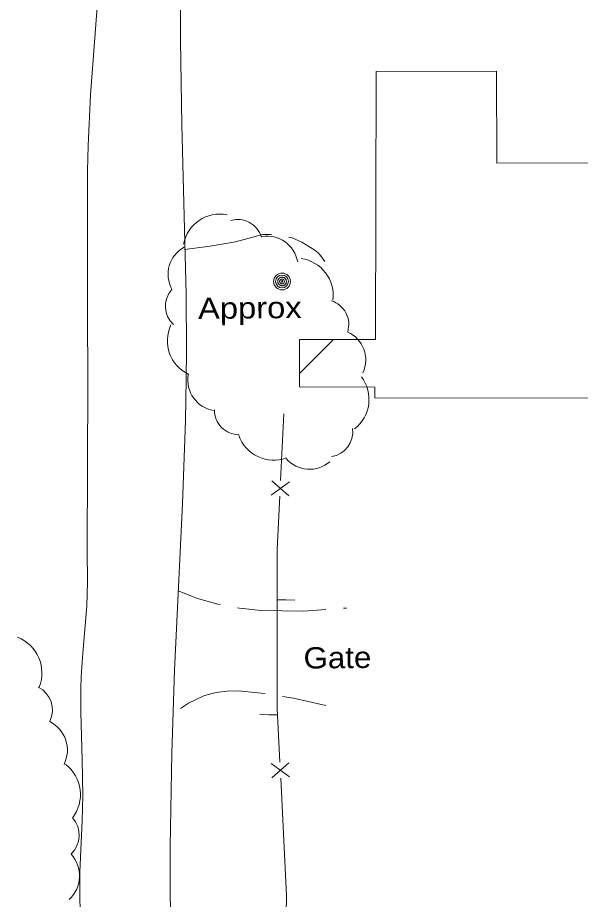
# Model space of a CAD drawing. Extents: x 2361284 to 2366480, y 6976556 to 6985346.
# Drawn here: x 2364345.7 to 2364472.7, y 6980087.8 to 6980286.6 of the extents above; entities that cross this region are included whole.
import ezdxf

# ---------------------------------------------------------------- set-up
doc = ezdxf.new("R2010")
doc.units = 0
doc.header["$LTSCALE"] = 1.9
for name, color, linetype, lineweight in [('15', 7, 'Continuous', 13), ('16', 7, 'Continuous', 13), ('3', 7, 'Continuous', 13), ('4', 7, 'Continuous', 13), ('5', 7, 'Continuous', 13), ('7', 7, 'Continuous', 13), ('9', 7, 'Continuous', 13)]:
    doc.layers.add(name, color=color, linetype=linetype, lineweight=lineweight)

msp = doc.modelspace()

# ---------------------------------------------------------------- linework, layer by layer
at = {"layer": '15'}
msp.add_line((2364419.293, 6980153.403), (2364419.922, 6980153.449), dxfattribs=at)
for points in [[(2364403.049, 6980237.723), (2364401, 6980237.683), (2364397.977, 6980236.885), (2364394.925, 6980236.066), (2364389.175, 6980235.071), (2364383.391, 6980234.316)], [(2364415.039, 6980231.598), (2364414.106, 6980232.978), (2364413.53, 6980233.592), (2364412.814, 6980234.176), (2364409.886, 6980235.958), (2364407.677, 6980236.937), (2364406.975, 6980237.11)], [(2364381.932, 6980157.349), (2364386.349, 6980155.639), (2364390.913, 6980154.333), (2364391.423, 6980154.238)], [(2364395.351, 6980153.495), (2364395.801, 6980153.409), (2364400.715, 6980152.936), (2364410.327, 6980152.747), (2364415.305, 6980153.115)], [(2364401.574, 6980134.164), (2364400.672, 6980134.306), (2364395.599, 6980134.777), (2364393.049, 6980134.743), (2364390.521, 6980134.459), (2364387.927, 6980133.783), (2364384.273, 6980132.039), (2364382.505, 6980130.792)], [(2364415.311, 6980131.484), (2364408.024, 6980133.155), (2364405.53, 6980133.541)]]:
    msp.add_lwpolyline(points, dxfattribs=at)
at = {"layer": '16'}
for centre, radius, start, end in [((2364391.386, 6980233.941), 8.367, 78.88872, 168.88872), ((2364395.44, 6980235.52), 5.575, 16.71232, 106.71232), ((2364402.063, 6980230.337), 6.976, 9.83586, 99.83586), ((2364386.672, 6980228.709), 6.976, 118.79209, 208.79209), ((2364408.611, 6980223.97), 8.367, 352.56603, 82.56603), ((2364384.651, 6980221.525), 5.575, 137.8467, 227.8467), ((2364414.895, 6980217.419), 5.575, 342.79245, 72.79245), ((2364387.912, 6980213.733), 8.367, 154.79775, 244.79775), ((2364417.321, 6980209.378), 6.976, 335.60584, 65.60584), ((2364391.124, 6980204.888), 6.976, 170.33668, 260.33668), ((2364416.663, 6980200.509), 8.367, 307.4765, 37.4765), ((2364395.735, 6980198.115), 5.575, 179.65501, 269.65501), ((2364415.782, 6980193.142), 5.575, 278.23169, 8.23169), ((2364403.512, 6980195.182), 8.367, 199.70816, 289.70816), ((2364411.607, 6980191.735), 6.976, 221.00891, 311.00891), ((2364342.57, 6980138.815), 8.659, 338.50931, 68.50931), ((2364347.827, 6980130.48), 5.769, 333.35147, 63.35147), ((2364349.758, 6980121.417), 7.219, 333.35147, 63.35147), ((2364351.257, 6980111.401), 8.659, 322.0948, 52.0948), ((2364353.872, 6980102.238), 5.769, 312.81899, 42.81899), ((2364352.501, 6980093.073), 7.219, 312.81899, 42.81899)]:
    msp.add_arc(centre, radius, start, end, dxfattribs=at)
at = {"layer": '3'}
for points in [[(2364361.454, 6980166.604), (2364361.564, 6980204.397), (2364361.541, 6980220.295), (2364361.483, 6980241.492), (2364361.531, 6980252.09), (2364361.649, 6980257.802), (2364362.213, 6980269.215), (2364363.914, 6980292.021), (2364364.633, 6980303.432), (2364365.878, 6980331.028), (2364366.329, 6980344.83), (2364366.42, 6980353.325), (2364366.355, 6980358.99), (2364366.036, 6980370.319)], [(2364382.532, 6980291.011), (2364382.479, 6980281.472), (2364382.76, 6980262.392), (2364383.742, 6980224.232), (2364383.844, 6980211.515), (2364383.798, 6980205.158), (2364383.608, 6980195.775), (2364382.916, 6980177.01), (2364381.127, 6980139.485), (2364380.511, 6980120.722), (2364380.178, 6980099.734), (2364380.165, 6980089.235), (2364380.46, 6980073.488), (2364380.931, 6980062.993), (2364381.265, 6980057.747), (2364381.904, 6980049.882), (2364382.425, 6980045.051), (2364383.805, 6980035.444), (2364387.002, 6980016.315), (2364388.296, 6980006.711), (2364389.625, 6979994.375), (2364390.212, 6979988.198)], [(2364371.581, 6979988.13), (2364370.219, 6980004.109), (2364369.678, 6980011.684), (2364369.009, 6980021.789), (2364368.584, 6980026.835), (2364367.717, 6980034.212), (2364365.433, 6980048.896), (2364362.34, 6980067.046), (2364361.029, 6980075.148), (2364360.466, 6980079.21), (2364359.876, 6980085.335), (2364359.753, 6980088.212), (2364359.793, 6980093.967), (2364360.341, 6980105.476), (2364360.46, 6980111.231), (2364360.298, 6980119.27), (2364360, 6980129.99), (2364359.981, 6980135.349), (2364360.058, 6980138.011), (2364360.424, 6980143.327), (2364361.341, 6980153.953), (2364361.513, 6980159.274), (2364361.454, 6980166.604)]]:
    msp.add_lwpolyline(points, dxfattribs=at)
at = {"layer": '4'}
for radius in [1.9, 1.442, 0.539, 0.192]:
    msp.add_circle((2364405.41, 6980227.106), radius, dxfattribs=at)
for start, end in [(174.71552, 185.96556), (163.46611, 174.71615), (185.96287, 197.21291), (152.21535, 163.46538), (197.21479, 208.46483), (140.96646, 152.21649), (208.46822, 219.71826), (129.71376, 140.96379), (219.71376, 230.96379), (118.46406, 129.71409), (107.21593, 118.46597), (95.96582, 107.21585), (84.71553, 95.96557), (73.46552, 84.71555), (62.21535, 73.46538), (50.96397, 62.214), (39.71588, 50.96591), (309.71589, 320.96592), (28.46656, 39.7166), (320.96646, 332.21649), (17.21479, 28.46483), (332.21419, 343.46422), (5.96345, 17.21348), (343.46611, 354.71615), (354.71553, 5.96557), (230.96397, 242.214), (242.21812, 253.46815), (253.46258, 264.71261), (264.71553, 275.96557), (275.96582, 287.21585), (287.21593, 298.46597), (298.46406, 309.71409)]:
    msp.add_arc((2364405.41, 6980227.106), 0.973, start, end, dxfattribs=at)
at = {"layer": '5'}
for points in [[(2364404.311, 6980155.321), (2364406.301, 6980155.297), (2364408.301, 6980155.273)], [(2364404.397, 6980129.401), (2364402.407, 6980129.422), (2364400.407, 6980129.443)]]:
    msp.add_lwpolyline(points, dxfattribs=at)
at = {"layer": '7', "lineweight": 25}
msp.add_line((2364409.364, 6980206.376), (2364417.009, 6980214.021), dxfattribs=at)
at = {"layer": '7'}
msp.add_lwpolyline([(2364558.34, 6980293.273), (2364558.354, 6980281.263), (2364584.225, 6980281.288), (2364584.257, 6980251.637), (2364555.266, 6980251.602), (2364555.303, 6980219.32), (2364531.472, 6980219.293), (2364531.489, 6980200.663), (2364488.747, 6980200.627), (2364488.749, 6980196.216), (2364484.749, 6980196.218), (2364484.755, 6980200.779), (2364426.351, 6980200.864), (2364426.358, 6980203.304), (2364409.356, 6980203.352), (2364409.385, 6980214.042), (2364426.476, 6980213.995), (2364426.651, 6980274.45), (2364453.781, 6980274.538), (2364453.849, 6980253.758), (2364488.461, 6980253.867), (2364488.302, 6980304.178)], dxfattribs=at)
at = {"layer": '9'}
for p, q in [((2364405.784, 6980197.227), (2364405.057, 6980182.25)), ((2364402.918, 6980178.949), (2364407.07, 6980181.949)), ((2364403.078, 6980182.141), (2364406.91, 6980178.747)), ((2364402.974, 6980118.387), (2364407.123, 6980115.386)), ((2364403.134, 6980115.188), (2364406.972, 6980118.575))]:
    msp.add_line(p, q, dxfattribs=at)
for points in [[(2364404.881, 6980178.658), (2364404.294, 6980166.732), (2364404.336, 6980130.839), (2364404.931, 6980118.685)], [(2364405.105, 6980115.087), (2364406.408, 6980088.567), (2364405.806, 6980055.12)]]:
    msp.add_lwpolyline(points, dxfattribs=at)

# ---------------------------------------------------------------- texts
at = {"layer": '15', "width": 1.1}
msp.add_text('Gate', height=4.799, rotation=0.545, dxfattribs=at).set_placement((2364410.28, 6980139.817))
at = {"layer": '4', "width": 1.15}
msp.add_text('Approx', height=4.799, rotation=0.545, dxfattribs=at).set_placement((2364386.47, 6980218.644))

doc.saveas('drawing.dxf')
